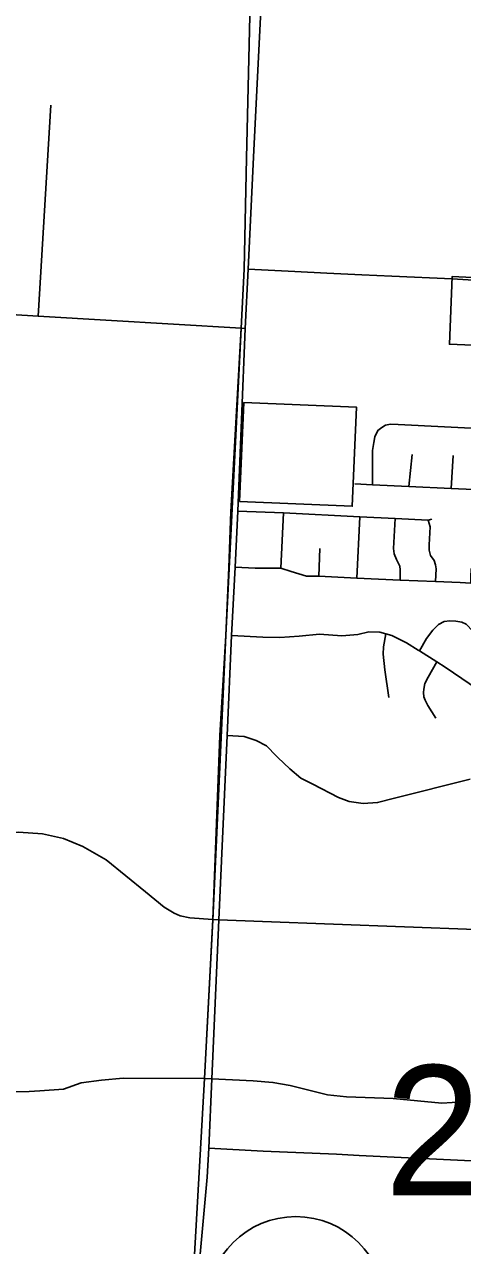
# Model space of a CAD drawing. Extents: x 1729596 to 1934326, y 644115 to 911751.
# Drawn here: x 1801727 to 1805430, y 769191 to 779514 of the extents above; entities that cross this region are included whole.
import ezdxf

# ---------------------------------------------------------------- set-up
doc = ezdxf.new("R2010")
doc.units = 0
for name, color, linetype in [('Default', 7, 'Continuous'), ('GM_X_City_Street', 7, 'Continuous'), ('GM_X_Corporation', 7, 'Continuous'), ('GM_X_Township', 7, 'Continuous'), ('GM_X_Township_Road', 7, 'Continuous')]:
    doc.layers.add(name, color=color, linetype=linetype)

msp = doc.modelspace()

# ---------------------------------------------------------------- linework, layer by layer
at = {"layer": 'Default'}
msp.add_circle((1804021, 768686), 750, dxfattribs=at)
at = {"layer": 'GM_X_City_Street'}
for points in [[(1803287, 770015), (1803312, 770600), (1803371, 771945), (1803442, 773504), (1803478, 774347), (1803507, 774925), (1803530, 775400), (1803593, 776944), (1803617, 777446), (1803664, 778391), (1803721, 779577), (1803704, 779701)], [(1801844, 777048), (1801950, 778831)], [(1803617, 777446), (1804012, 777426), (1804282, 777412), (1804578, 777398), (1804832, 777387), (1805342, 777363)], [(1797070, 777278), (1797953, 777250), (1798827, 777207), (1799137, 777189), (1800084, 777145), (1801247, 777085), (1801844, 777048), (1803558, 776945), (1803593, 776944)], [(1804669, 775623), (1804670, 775913), (1804681, 775980), (1804689, 776029), (1804715, 776082), (1804748, 776107), (1804778, 776127), (1804822, 776135), (1804886, 776132), (1805727, 776091)], [(1804976, 775608), (1805005, 775879)], [(1805333, 775591), (1805352, 775871)], [(1804520, 775630), (1804669, 775623), (1804976, 775608), (1805333, 775591), (1805712, 775573)], [(1803530, 775400), (1803916, 775385), (1804562, 775351), (1804860, 775338), (1805139, 775323), (1805172, 775332)], [(1803895, 774918), (1803916, 775385)], [(1804536, 774834), (1804562, 775351)], [(1804902, 774817), (1804903, 774903), (1804899, 774933), (1804872, 774990), (1804852, 775039), (1804846, 775084), (1804860, 775338)], [(1805202, 774805), (1805206, 774911), (1805203, 774945), (1805190, 774982), (1805160, 775024), (1805149, 775070), (1805147, 775114), (1805156, 775268), (1805139, 775323)], [(1804215, 774851), (1804224, 775085)], [(1803507, 774925), (1803677, 774918), (1803879, 774918)], [(1803879, 774918), (1803895, 774918), (1803982, 774888), (1804110, 774851), (1804215, 774851), (1804536, 774834), (1804902, 774817), (1805202, 774805), (1805410, 774795)], [(1805410, 774795), (1805499, 774791), (1805499, 774842), (1805502, 774915)], [(1805066, 774218), (1805126, 774324), (1805178, 774393), (1805228, 774441), (1805274, 774466), (1805323, 774471), (1805374, 774470), (1805424, 774462), (1805461, 774444), (1805518, 774385), (1805583, 774312), (1805805, 774063)], [(1803478, 774347), (1803741, 774333), (1803886, 774331), (1804048, 774342), (1804220, 774358), (1804411, 774346), (1804546, 774357), (1804637, 774379), (1804731, 774375), (1804781, 774361), (1804832, 774348), (1804957, 774286), (1805056, 774224), (1805066, 774218), (1805212, 774125), (1805283, 774080), (1805628, 773846)], [(1804806, 773823), (1804774, 774059), (1804758, 774191), (1804762, 774251), (1804781, 774361)], [(1805204, 773648), (1805138, 773756), (1805115, 773801), (1805103, 773830), (1805101, 773865), (1805102, 773895), (1805112, 773941), (1805141, 773996), (1805212, 774125)], [(1803442, 773504), (1803585, 773495), (1803687, 773460), (1803772, 773414), (1803859, 773328)], [(1803859, 773328), (1803870, 773317), (1803969, 773220), (1804064, 773143), (1804166, 773090), (1804381, 772979), (1804473, 772944), (1804591, 772928), (1804712, 772935), (1804855, 772972), (1805494, 773134)], [(1801065, 772623), (1801163, 772625), (1801294, 772639), (1801500, 772672), (1801677, 772685), (1801881, 772671), (1802058, 772631), (1802221, 772564), (1802417, 772452), (1802750, 772181), (1802908, 772052), (1802992, 772000), (1803043, 771979), (1803126, 771960), (1803319, 771948)], [(1803319, 771948), (1803319, 771948), (1803371, 771945)], [(1803371, 771945), (1803740, 771931)], [(1803740, 771931), (1806141, 771841), (1806163, 771840)], [(1801244, 770484), (1801768, 770492), (1801856, 770499), (1802058, 770514), (1802207, 770567), (1802379, 770590), (1802561, 770607), (1803249, 770602), (1803312, 770600)], [(1803312, 770600), (1803659, 770583), (1803827, 770570), (1803973, 770545), (1804288, 770465), (1804450, 770449), (1804844, 770435), (1805254, 770395), (1805431, 770407)], [(1803209, 769088), (1803271, 769768), (1803287, 770015)], [(1803287, 770015), (1803746, 769990), (1804365, 769963), (1804557, 769953)], [(1804557, 769953), (1805505, 769907), (1806414, 769853), (1807245, 769813), (1807890, 769782)]]:
    msp.add_lwpolyline(points, dxfattribs=at)
at = {"layer": 'GM_X_Corporation'}
for points in [[(1799794, 779878), (1803634, 779704), (1803603, 778383), (1803585, 777445), (1803558, 776945), (1803483, 775420), (1803430, 774349), (1803319, 771942), (1803249, 770602), (1803163, 769065), (1803153, 768757), (1803149, 768674), (1803140, 768585), (1803123, 768218), (1803091, 767476), (1803002, 765433), (1802964, 764353), (1802922, 763165), (1799354, 763375)], [(1803163, 769065), (1803249, 770602), (1803319, 771942), (1803430, 774349), (1803483, 775420), (1803558, 776945), (1803585, 777445), (1803603, 778383), (1803634, 779704)]]:
    msp.add_lwpolyline(points, dxfattribs=at)
for points in [[(1805774, 776791), (1805793, 777251), (1806343, 777229), (1806372, 777932), (1806172, 777941), (1806147, 777344), (1805342, 777383), (1805319, 776810)], [(1803545, 775480), (1804498, 775441), (1804533, 776279), (1803582, 776318)]]:
    msp.add_lwpolyline(points, close=True, dxfattribs=at)
at = {"layer": 'GM_X_Township'}
msp.add_lwpolyline([(1799354, 763375), (1802922, 763165), (1802931, 763434), (1802964, 764353), (1802995, 765243), (1803002, 765433), (1803026, 766103), (1803091, 767476), (1803123, 768218), (1803140, 768585), (1803149, 768674), (1803153, 768757), (1803163, 769065), (1803249, 770602), (1803319, 771948), (1803379, 773502), (1803430, 774349), (1803455, 774923), (1803472, 775394), (1803558, 776945), (1803585, 777445), (1803603, 778383), (1803634, 779704), (1803704, 779701)], dxfattribs=at)
at = {"layer": 'GM_X_Township_Road'}
msp.add_lwpolyline([(1805342, 777363), (1805479, 777356), (1806082, 777327), (1806187, 777319), (1806387, 777309)], dxfattribs=at)

# ---------------------------------------------------------------- texts
at = {"layer": 'Default'}
msp.add_text('20.00', height=1100, dxfattribs=at).set_placement((1804771, 769614))

doc.saveas('drawing.dxf')
